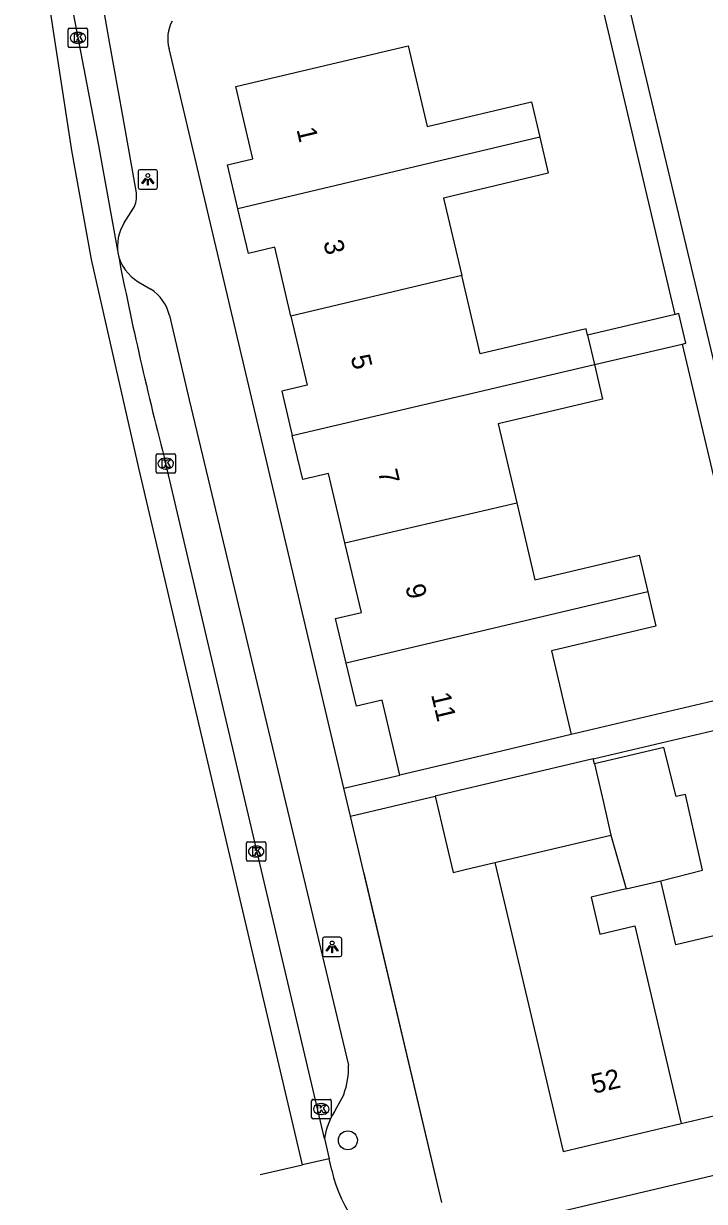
# Model space of a CAD drawing. Extents: x 158038 to 159242, y 380133 to 381214.
# Drawn here: x 158354.8 to 158389.8, y 380835.5 to 380896.1 of the extents above; entities that cross this region are included whole.
import ezdxf

# ---------------------------------------------------------------- set-up
doc = ezdxf.new("R2010")
doc.units = 0
for name, color, linetype in [('IMGEO_Boom', 7, 'Continuous'), ('IMGEO_Fietspad_open', 7, 'Continuous'), ('IMGEO_Kolk', 7, 'Continuous'), ('IMGEO_Lichtpunt', 7, 'Continuous'), ('IMGEO_Muur', 7, 'Continuous'), ('IMGEO_Pand', 7, 'Continuous'), ('IMGEO_Pand_nummerreeks', 7, 'Continuous'), ('IMGEO_Rijbaan_lokaal_gesloten', 7, 'Continuous'), ('IMGEO_Rijbaan_lokaal_open', 7, 'Continuous'), ('IMGEO_Voetpad_open', 7, 'Continuous')]:
    doc.layers.add(name, color=color, linetype=linetype)

msp = doc.modelspace()

# ---------------------------------------------------------------- linework, layer by layer
at = {"layer": 'IMGEO_Boom'}
msp.add_circle((158371.449, 380838.684), 0.489, dxfattribs=at)
at = {"layer": 'IMGEO_Fietspad_open'}
for points in [[(158360.575, 380887.406), (158359.872, 380891.367), (158359.214, 380895.075), (158358.449, 380899.382)], [(158359.938, 380885.859), (158360.428, 380886.617)]]:
    msp.add_lwpolyline(points, dxfattribs=at)
for centre, radius, start, end in [((158359.152, 380887.263), 1.43, 333.14662, 5.74563), ((158361.979, 380884.634), 2.38, 149.02015, 189.03607)]:
    msp.add_arc(centre, radius, start, end, dxfattribs=at)
at = {"layer": 'IMGEO_Kolk'}
for p, q in [((158357.064, 380894.955), (158357.064, 380895.807)), ((158357.139, 380895.881), (158357.991, 380895.881)), ((158357.552, 380895.661), (158357.577, 380895.661)), ((158358.065, 380895.807), (158358.065, 380894.955)), ((158357.575, 380895.101), (158357.55, 380895.101)), ((158357.991, 380894.881), (158357.139, 380894.881)), ((158361.583, 380873.059), (158361.583, 380873.911)), ((158361.658, 380873.985), (158362.51, 380873.985)), ((158362.071, 380873.765), (158362.096, 380873.765)), ((158362.584, 380873.911), (158362.584, 380873.059)), ((158362.094, 380873.205), (158362.069, 380873.205)), ((158362.51, 380872.985), (158361.658, 380872.985)), ((158366.232, 380853.109), (158366.232, 380853.961)), ((158366.307, 380854.035), (158367.159, 380854.035)), ((158366.72, 380853.815), (158366.745, 380853.815)), ((158367.233, 380853.961), (158367.233, 380853.109)), ((158366.743, 380853.255), (158366.718, 380853.255)), ((158367.159, 380853.035), (158366.307, 380853.035)), ((158369.586, 380839.866), (158369.586, 380840.718)), ((158369.661, 380840.792), (158370.513, 380840.792)), ((158370.074, 380840.572), (158370.099, 380840.572)), ((158370.587, 380840.718), (158370.587, 380839.866)), ((158370.097, 380840.012), (158370.072, 380840.012)), ((158370.513, 380839.792), (158369.661, 380839.792))]:
    msp.add_line(p, q, dxfattribs=at)
for points in [[(158357.064, 380894.955), (158357.064, 380895.807)], [(158357.139, 380895.881), (158357.991, 380895.881)], [(158357.385, 380895.581), (158357.508, 380895.581), (158357.508, 380895.43), (158357.638, 380895.581), (158357.802, 380895.581), (158357.656, 380895.43), (158357.809, 380895.181), (158357.657, 380895.181), (158357.572, 380895.345), (158357.508, 380895.278), (158357.508, 380895.181), (158357.385, 380895.181), (158357.385, 380895.581)], [(158358.065, 380895.807), (158358.065, 380894.955)], [(158357.991, 380894.881), (158357.139, 380894.881)], [(158361.583, 380873.059), (158361.583, 380873.911)], [(158361.658, 380873.985), (158362.51, 380873.985)], [(158362.584, 380873.911), (158362.584, 380873.059)], [(158361.904, 380873.685), (158362.027, 380873.685), (158362.027, 380873.534), (158362.157, 380873.685), (158362.321, 380873.685), (158362.175, 380873.534), (158362.328, 380873.285), (158362.176, 380873.285), (158362.091, 380873.449), (158362.027, 380873.382), (158362.027, 380873.285), (158361.904, 380873.285), (158361.904, 380873.685)], [(158362.51, 380872.985), (158361.658, 380872.985)], [(158366.232, 380853.109), (158366.232, 380853.961)], [(158366.307, 380854.035), (158367.159, 380854.035)], [(158367.233, 380853.961), (158367.233, 380853.109)], [(158366.553, 380853.735), (158366.676, 380853.735), (158366.676, 380853.584), (158366.806, 380853.735), (158366.97, 380853.735), (158366.824, 380853.584), (158366.977, 380853.335), (158366.825, 380853.335), (158366.74, 380853.499), (158366.676, 380853.432), (158366.676, 380853.335), (158366.553, 380853.335), (158366.553, 380853.735)], [(158367.159, 380853.035), (158366.307, 380853.035)], [(158369.586, 380839.866), (158369.586, 380840.718)], [(158369.661, 380840.792), (158370.513, 380840.792)], [(158369.907, 380840.492), (158370.03, 380840.492), (158370.03, 380840.341), (158370.16, 380840.492), (158370.324, 380840.492), (158370.178, 380840.341), (158370.331, 380840.092), (158370.179, 380840.092), (158370.094, 380840.256), (158370.03, 380840.189), (158370.03, 380840.092), (158369.907, 380840.092), (158369.907, 380840.492)], [(158370.587, 380840.718), (158370.587, 380839.866)], [(158370.513, 380839.792), (158369.661, 380839.792)]]:
    msp.add_lwpolyline(points, dxfattribs=at)
for centre, start, end in [((158357.141, 380895.805), 91.55205, 178.44795), ((158357.141, 380895.805), 91.55205, 178.44795), ((158357.989, 380895.805), 1.55205, 88.44795), ((158357.989, 380895.805), 1.55205, 88.44795), ((158357.141, 380894.957), 181.55205, 268.44795), ((158357.141, 380894.957), 181.55205, 268.44795), ((158357.989, 380894.957), 271.55205, 358.44795), ((158357.989, 380894.957), 271.55205, 358.44795), ((158361.66, 380873.909), 91.55205, 178.44795), ((158361.66, 380873.909), 91.55205, 178.44795), ((158362.508, 380873.909), 1.55205, 88.44795), ((158362.508, 380873.909), 1.55205, 88.44795), ((158361.66, 380873.061), 181.55205, 268.44795), ((158361.66, 380873.061), 181.55205, 268.44795), ((158362.508, 380873.061), 271.55205, 358.44795), ((158362.508, 380873.061), 271.55205, 358.44795), ((158366.309, 380853.959), 91.55205, 178.44795), ((158366.309, 380853.959), 91.55205, 178.44795), ((158367.157, 380853.959), 1.55205, 88.44795), ((158367.157, 380853.959), 1.55205, 88.44795), ((158366.309, 380853.111), 181.55205, 268.44795), ((158366.309, 380853.111), 181.55205, 268.44795), ((158367.157, 380853.111), 271.55205, 358.44795), ((158367.157, 380853.111), 271.55205, 358.44795), ((158369.663, 380840.716), 91.55205, 178.44795), ((158369.663, 380840.716), 91.55205, 178.44795), ((158370.511, 380840.716), 1.55205, 88.44795), ((158370.511, 380840.716), 1.55205, 88.44795), ((158369.663, 380839.868), 181.55205, 268.44795), ((158369.663, 380839.868), 181.55205, 268.44795), ((158370.511, 380839.868), 271.55205, 358.44795), ((158370.511, 380839.868), 271.55205, 358.44795)]:
    msp.add_arc(centre, 0.0765, start, end, dxfattribs=at)
for centre, major_axis, ratio, start_param, end_param in [((158357.551, 380895.381), (-0.387, 0.002), 0.722429, 4.712389, 7.853982), ((158357.576, 380895.381), (-0.39, 0.002), 0.717154, 1.570796, 4.712389), ((158362.07, 380873.485), (-0.387, 0.002), 0.722429, 4.712389, 7.853982), ((158362.095, 380873.485), (-0.39, 0.002), 0.717154, 1.570796, 4.712389), ((158366.719, 380853.535), (-0.387, 0.002), 0.722429, 4.712389, 7.853982), ((158366.744, 380853.535), (-0.39, 0.002), 0.717154, 1.570796, 4.712389), ((158370.073, 380840.292), (-0.387, 0.002), 0.722429, 4.712389, 7.853982), ((158370.098, 380840.292), (-0.39, 0.002), 0.717154, 1.570796, 4.712389)]:
    msp.add_ellipse(centre, major_axis=major_axis, ratio=ratio, start_param=start_param, end_param=end_param, dxfattribs=at)
at = {"layer": 'IMGEO_Lichtpunt'}
for p, q in [((158360.661, 380888.501), (158360.661, 380887.694)), ((158360.661, 380888.501), (158360.661, 380887.694)), ((158361.563, 380888.596), (158360.755, 380888.596)), ((158361.563, 380888.596), (158360.755, 380888.596)), ((158361.657, 380887.694), (158361.657, 380888.501)), ((158361.657, 380887.694), (158361.657, 380888.501)), ((158360.755, 380887.6), (158361.563, 380887.6)), ((158360.755, 380887.6), (158361.563, 380887.6)), ((158370.141, 380849.035), (158370.141, 380848.228)), ((158370.141, 380849.035), (158370.141, 380848.228)), ((158371.043, 380849.13), (158370.235, 380849.13)), ((158371.043, 380849.13), (158370.235, 380849.13)), ((158371.137, 380848.228), (158371.137, 380849.035)), ((158371.137, 380848.228), (158371.137, 380849.035)), ((158370.235, 380848.134), (158371.043, 380848.134)), ((158370.235, 380848.134), (158371.043, 380848.134))]:
    msp.add_line(p, q, dxfattribs=at)
for points in [[(158361.035, 380888.165), (158361.074, 380888.137), (158360.886, 380887.875), (158360.848, 380887.902), (158361.035, 380888.165)], [(158361.137, 380888.117), (158361.184, 380888.117), (158361.184, 380887.795), (158361.137, 380887.795), (158361.137, 380888.117)], [(158361.247, 380888.137), (158361.285, 380888.164), (158361.472, 380887.902), (158361.433, 380887.874), (158361.247, 380888.137)], [(158370.515, 380848.699), (158370.554, 380848.671), (158370.366, 380848.409), (158370.328, 380848.436), (158370.515, 380848.699)], [(158370.617, 380848.651), (158370.664, 380848.651), (158370.664, 380848.329), (158370.617, 380848.329), (158370.617, 380848.651)], [(158370.727, 380848.671), (158370.765, 380848.698), (158370.952, 380848.436), (158370.913, 380848.408), (158370.727, 380848.671)]]:
    msp.add_lwpolyline(points, dxfattribs=at)
for centre in [(158361.16, 380888.299), (158370.64, 380848.833)]:
    msp.add_circle(centre, 0.0994, dxfattribs=at)
for centre, start, end in [((158360.755, 380888.501), 90, 180), ((158360.755, 380888.501), 90, 180), ((158361.563, 380888.501), 0, 90), ((158361.563, 380888.501), 0, 90), ((158360.755, 380887.694), 180, 270), ((158360.755, 380887.694), 180, 270), ((158361.563, 380887.694), 270, 0), ((158361.563, 380887.694), 270, 360), ((158370.235, 380849.035), 90, 180), ((158370.235, 380849.035), 90, 180), ((158371.043, 380849.035), 0, 90), ((158371.043, 380849.035), 0, 90), ((158370.235, 380848.228), 180, 270), ((158370.235, 380848.228), 180, 270), ((158371.043, 380848.228), 270, 0), ((158371.043, 380848.228), 270, 360)]:
    msp.add_arc(centre, 0.0946, start, end, dxfattribs=at)
at = {"layer": 'IMGEO_Muur'}
msp.add_lwpolyline([(158376.024, 380836.576), (158372.279, 380852.428)], dxfattribs=at)
at = {"layer": 'IMGEO_Pand'}
for points in [[(158365.79, 380886.587), (158365.257, 380888.841), (158366.567, 380889.15), (158365.686, 380892.878), (158374.546, 380894.972), (158375.528, 380890.818), (158380.888, 380892.084), (158381.315, 380890.28)], [(158381.315, 380890.28), (158365.79, 380886.587)], [(158381.315, 380890.28), (158381.755, 380888.417), (158376.364, 380887.143), (158377.305, 380883.161)], [(158368.523, 380881.073), (158367.686, 380884.613), (158366.332, 380884.293), (158365.79, 380886.587)], [(158377.305, 380883.161), (158368.523, 380881.073)], [(158383.777, 380880.087), (158383.698, 380880.42), (158378.257, 380879.134), (158377.305, 380883.161)], [(158368.523, 380881.073), (158369.361, 380877.525), (158368.051, 380877.215), (158368.592, 380874.925)], [(158388.286, 380881.153), (158383.777, 380880.087)], [(158388.645, 380879.634), (158388.837, 380879.679), (158388.478, 380881.198), (158388.286, 380881.153)], [(158383.777, 380880.087), (158384.134, 380878.575)], [(158384.134, 380878.575), (158388.645, 380879.634)], [(158368.592, 380874.925), (158384.134, 380878.575)], [(158384.134, 380878.575), (158384.553, 380876.804), (158379.174, 380875.533), (158380.134, 380871.473)], [(158371.298, 380869.408), (158370.454, 380872.98), (158369.126, 380872.666), (158368.592, 380874.925)], [(158371.298, 380869.408), (158380.134, 380871.473)], [(158380.134, 380871.473), (158381.071, 380867.507), (158386.423, 380868.772), (158386.87, 380866.882)], [(158371.364, 380863.214), (158370.82, 380865.516), (158372.144, 380865.829), (158371.298, 380869.408)], [(158386.87, 380866.882), (158371.364, 380863.214)], [(158386.87, 380866.882), (158387.284, 380865.129), (158381.918, 380863.861), (158382.937, 380859.549)], [(158374.118, 380857.465), (158373.207, 380861.32), (158371.885, 380861.008), (158371.364, 380863.214)], [(158382.937, 380859.549), (158378.984, 380858.615), (158374.118, 380857.465)], [(158387.539, 380852.037), (158389.687, 380852.578), (158388.815, 380856.469), (158388.341, 380856.357), (158387.696, 380858.892), (158384.129, 380858.048)], [(158384.071, 380858.296), (158375.938, 380856.375)], [(158384.129, 380858.048), (158384.071, 380858.296)], [(158384.129, 380858.048), (158384.233, 380857.598), (158384.592, 380856.058), (158384.982, 380854.383)], [(158375.938, 380856.375), (158376.47, 380854.122), (158376.862, 380852.464), (158377.488, 380852.612), (158379.013, 380852.972)], [(158379.013, 380852.972), (158384.982, 380854.383)], [(158384.982, 380854.383), (158385.765, 380851.618)], [(158379.013, 380852.972), (158380.448, 380846.901), (158382.526, 380838.112), (158388.591, 380839.545)], [(158385.765, 380851.618), (158387.539, 380852.037)], [(158392.384, 380849.704), (158388.317, 380848.743), (158387.539, 380852.037)], [(158385.765, 380851.618), (158383.964, 380851.192), (158384.413, 380849.292), (158386.21, 380849.717), (158388.591, 380839.545)], [(158388.591, 380839.545), (158394.425, 380840.924)]]:
    msp.add_lwpolyline(points, dxfattribs=at)
at = {"layer": 'IMGEO_Rijbaan_lokaal_gesloten'}
for points in [[(158369.121, 380837.424), (158360.718, 380873.173), (158358.256, 380883.981), (158357.249, 380889.587), (158355.941, 380898.081), (158355.198, 380905.643), (158354.768, 380914.533)], [(158354.768, 380914.533), (158356.63, 380900.251), (158358.626, 380889.843), (158359.628, 380884.26)], [(158370.241, 380838.775), (158362.082, 380873.489)], [(158370.241, 380838.775), (158370.482, 380837.736)]]:
    msp.add_lwpolyline(points, dxfattribs=at)
msp.add_arc((158535.721, 380918.715), 179.432, 191.07081, 194.59887, dxfattribs=at)
at = {"layer": 'IMGEO_Rijbaan_lokaal_open'}
for points in [[(158366.942, 380836.924), (158366.942, 380836.924), (158369.121, 380837.424)], [(158370.482, 380837.736), (158369.121, 380837.424)], [(158370.616, 380837.156), (158370.482, 380837.736)]]:
    msp.add_lwpolyline(points, dxfattribs=at)
msp.add_arc((158378.052, 380838.855), 7.627, 192.87054, 239.73969, dxfattribs=at)
at = {"layer": 'IMGEO_Voetpad_open'}
for points in [[(158388.286, 380881.153), (158383.406, 380901.807)], [(158384.676, 380902.106), (158392.784, 380868.149), (158394.184, 380862.286), (158396.233, 380862.775), (158404.369, 380864.611)], [(158371.247, 380856.787), (158362.256, 380894.826)], [(158360.657, 380882.84), (158361.307, 380882.451)], [(158362.271, 380881.107), (158363.28, 380876.765), (158368.631, 380854.431), (158369.452, 380851.005), (158371.476, 380842.556)], [(158388.645, 380879.634), (158392.838, 380861.888), (158382.937, 380859.549)], [(158384.071, 380858.296), (158407.386, 380863.784)], [(158371.247, 380856.787), (158374.118, 380857.465)], [(158371.587, 380855.347), (158371.247, 380856.787)], [(158371.587, 380855.347), (158375.938, 380856.375)], [(158376.281, 380835.489), (158371.587, 380855.347)], [(158417.391, 380843.287), (158378.748, 380834.154)], [(158371.234, 380841.047), (158370.757, 380840.163)]]:
    msp.add_lwpolyline(points, dxfattribs=at)
for centre, radius, start, end in [((158364.047, 380895.344), 1.864, 151.14161, 196.14253), ((158361.85, 380884.787), 2.284, 193.35252, 238.50525), ((158360.147, 380880.601), 2.184, 13.39936, 57.90151), ((158367.745, 380842.38), 3.735, 339.08469, 2.69329), ((158374.298, 380838.057), 4.121, 149.25552, 169.95845)]:
    msp.add_arc(centre, radius, start, end, dxfattribs=at)

# ---------------------------------------------------------------- texts
at = {"layer": 'IMGEO_Pand_nummerreeks'}
for s, rotation, p in [('1', 283.39301, (158368.802, 380890.668)), ('3', 283.39301, (158370.181, 380884.876)), ('5', 283.39554, (158371.586, 380878.974)), ('7', 283.39301, (158372.992, 380873.072)), ('9', 283.39301, (158374.397, 380867.17)), ('11', 283.39301, (158375.723, 380861.604)), ('52', 13.29835, (158384.095, 380841.073))]:
    msp.add_text(s, height=1, rotation=rotation, dxfattribs=at).set_placement(p)

doc.saveas('drawing.dxf')
